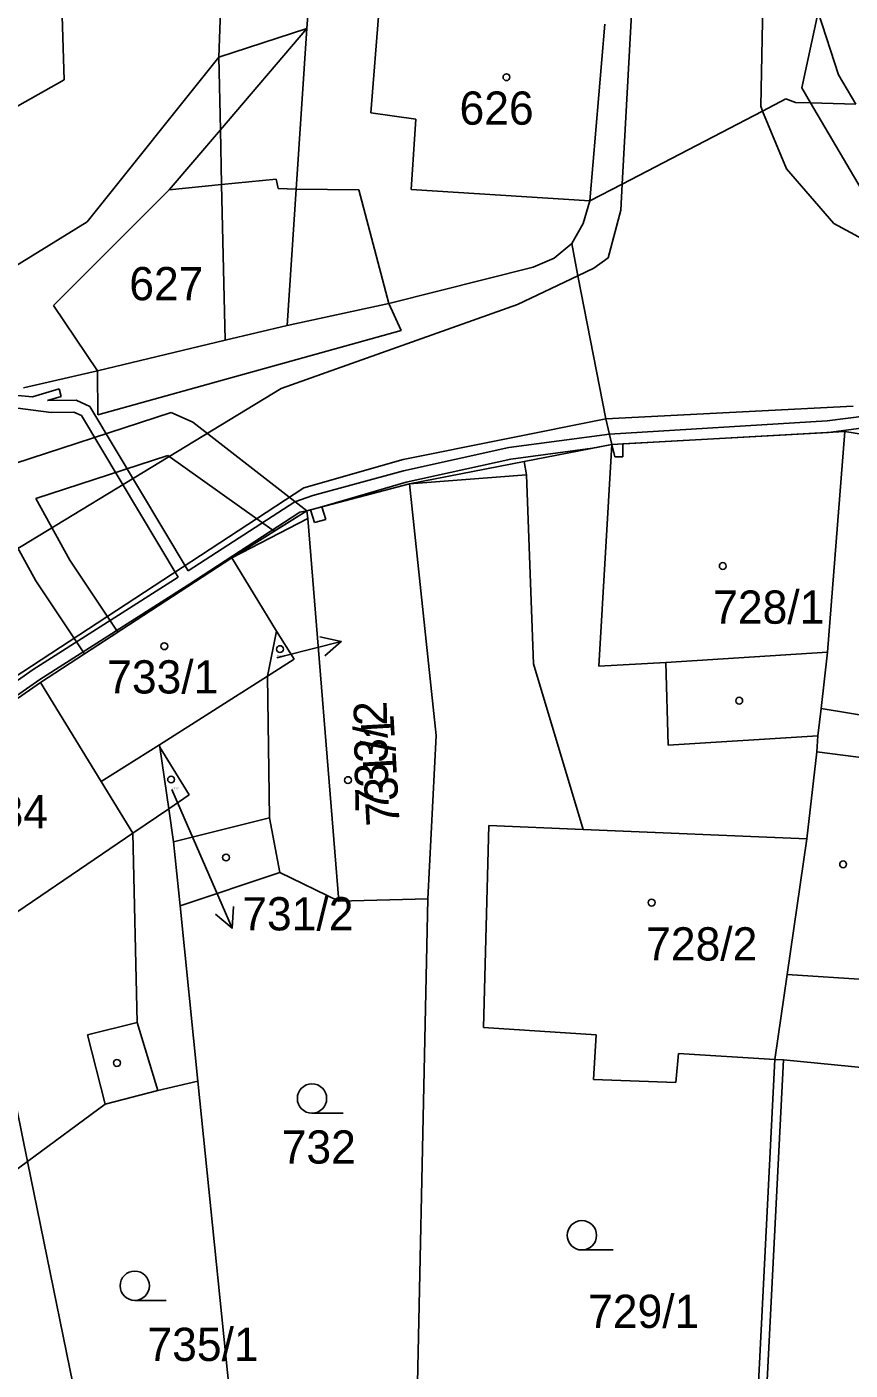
# Model space of a CAD drawing. Extents: x -785744 to -782822, y -1067550 to -1063910.
# Drawn here: x -783518.3 to -783476.2, y -1065747.7 to -1065679 of the extents above; entities that cross this region are included whole.
import ezdxf

# ---------------------------------------------------------------- set-up
doc = ezdxf.new("R2010")
doc.units = 0
for name, color, linetype in [('Hranice parcel', 7, 'Continuous'), ('Parcelní čísla', 7, 'Continuous'), ('Pop_ČP_popisy', 7, 'Continuous'), ('Vnitřní kresba', 7, 'Continuous'), ('Věcná břemena k části', 7, 'Continuous'), ('Značky budov', 7, 'Continuous'), ('Značky kultur', 7, 'Continuous')]:
    doc.layers.add(name, color=color, linetype=linetype)

msp = doc.modelspace()

# ---------------------------------------------------------------- linework, layer by layer
at = {"layer": 'Hranice parcel'}
for q in [(-783492.41, -1065711.55), (-783478.41, -1065720.5)]:
    msp.add_line((-783489.86, -1065720.03), q, dxfattribs=at)
for points in [[(-783517.06, -1065661.54), (-783516.43, -1065681.67)], [(-783508.51, -1065680.51), (-783507.83, -1065661.47)], [(-783504, -1065679.05), (-783503.43, -1065671.64)], [(-783489.53, -1065687.87), (-783488.76, -1065678.83)], [(-783477.83, -1065678.21), (-783476.79, -1065681.42)], [(-783508.51, -1065680.51), (-783504, -1065679.05)], [(-783508.43, -1065684.23), (-783504, -1065679.05)], [(-783515.25, -1065688.94), (-783508.51, -1065680.51)], [(-783476.79, -1065681.42), (-783475.91, -1065682.92)], [(-783520.15, -1065683.77), (-783516.43, -1065681.67)], [(-783480.68, -1065683.27), (-783479.49, -1065682.65)], [(-783479.49, -1065682.65), (-783479, -1065682.83)], [(-783479, -1065682.83), (-783478.23, -1065682.85)], [(-783478.23, -1065682.85), (-783475.91, -1065682.92)], [(-783487.87, -1065687.01), (-783480.68, -1065683.27)], [(-783511.05, -1065687.3), (-783508.43, -1065684.23)], [(-783511.05, -1065687.3), (-783508.37, -1065687.03)], [(-783508.37, -1065687.03), (-783505.58, -1065686.75)], [(-783505.58, -1065686.75), (-783505.47, -1065687.24)], [(-783489.53, -1065687.87), (-783487.87, -1065687.01)], [(-783516.96, -1065693.22), (-783511.05, -1065687.3)], [(-783505.47, -1065687.24), (-783504.55, -1065687.26)], [(-783504.55, -1065687.26), (-783501.35, -1065687.31)], [(-783501.35, -1065687.31), (-783499.8, -1065693.11)], [(-783489.86, -1065689.03), (-783489.53, -1065687.87)], [(-783521.36, -1065692.71), (-783515.25, -1065688.94)], [(-783490.45, -1065690.04), (-783489.86, -1065689.03)], [(-783491.35, -1065690.79), (-783490.45, -1065690.04)], [(-783490.45, -1065690.04), (-783490.13, -1065691.7)], [(-783492.42, -1065691.26), (-783491.35, -1065690.79)], [(-783499.8, -1065693.11), (-783492.42, -1065691.26)], [(-783490.13, -1065691.7), (-783488.71, -1065699.01)], [(-783516.96, -1065693.22), (-783514.71, -1065696.56)], [(-783499.8, -1065693.11), (-783499.17, -1065694.5)], [(-783514.7, -1065698.81), (-783499.17, -1065694.5)], [(-783514.71, -1065696.56), (-783514.7, -1065698.81)], [(-783488.71, -1065699.01), (-783488.39, -1065700.33)], [(-783488.39, -1065700.33), (-783476.47, -1065699.66)], [(-783477.36, -1065710.96), (-783476.47, -1065699.66)], [(-783476.47, -1065699.66), (-783462.71, -1065701.89)], [(-783492.89, -1065701.2), (-783488.39, -1065700.33)], [(-783498.75, -1065702.34), (-783492.89, -1065701.2)], [(-783492.89, -1065701.2), (-783492.76, -1065701.89)], [(-783492.76, -1065701.89), (-783492.41, -1065711.55)], [(-783504.01, -1065703.73), (-783498.75, -1065702.34)], [(-783498.75, -1065702.34), (-783497.38, -1065715.22)], [(-783507.85, -1065706.13), (-783504.01, -1065703.73)], [(-783517.64, -1065712.51), (-783507.85, -1065706.13)], [(-783507.85, -1065706.13), (-783505.55, -1065709.88)], [(-783505.95, -1065711.85), (-783505.55, -1065709.88)], [(-783505.55, -1065709.88), (-783504.66, -1065711.32)], [(-783477.69, -1065713.84), (-783477.36, -1065710.96)], [(-783506.01, -1065712.18), (-783504.66, -1065711.32)], [(-783525.83, -1065718.21), (-783517.64, -1065712.51)], [(-783517.64, -1065712.51), (-783514.53, -1065717.57)], [(-783511.55, -1065715.7), (-783506.01, -1065712.18)], [(-783506.01, -1065712.18), (-783505.95, -1065711.85)], [(-783477.69, -1065713.84), (-783477.86, -1065715.24)], [(-783497.81, -1065723.58), (-783497.38, -1065715.22)], [(-783477.86, -1065715.24), (-783477.9, -1065716.05)], [(-783511.55, -1065715.7), (-783511.53, -1065715.81)], [(-783511.53, -1065715.81), (-783510.02, -1065718.25)], [(-783511.53, -1065715.81), (-783511.07, -1065718.97)], [(-783478.41, -1065720.5), (-783477.9, -1065716.05)], [(-783514.53, -1065717.57), (-783512.91, -1065720.22)], [(-783511.07, -1065718.97), (-783510.02, -1065718.25)], [(-783511.07, -1065718.97), (-783510.83, -1065720.66)], [(-783494.69, -1065719.83), (-783494.97, -1065730.16)], [(-783494.69, -1065719.83), (-783489.86, -1065720.03)], [(-783512.91, -1065720.22), (-783512.69, -1065729.9)], [(-783510.83, -1065720.66), (-783510.49, -1065723.93)], [(-783479.42, -1065727.44), (-783478.41, -1065720.5)], [(-783510.49, -1065723.93), (-783505.38, -1065722.23)], [(-783505.38, -1065722.23), (-783502.36, -1065723.69)], [(-783510.49, -1065723.93), (-783509.58, -1065732.91)], [(-783502.36, -1065723.69), (-783497.81, -1065723.58)], [(-783498.52, -1065756.36), (-783497.81, -1065723.58)], [(-783520.57, -1065725.89), (-783518.29, -1065737.01)], [(-783480.05, -1065731.79), (-783479.42, -1065727.44)], [(-783512.69, -1065729.9), (-783511.63, -1065733.38)], [(-783494.97, -1065730.16), (-783489.19, -1065730.53)], [(-783489.19, -1065730.53), (-783489.34, -1065732.82)], [(-783485.12, -1065732.98), (-783484.98, -1065731.49)], [(-783484.98, -1065731.49), (-783480.05, -1065731.79)], [(-783481.11, -1065752.73), (-783480.05, -1065731.79)], [(-783480.05, -1065731.79), (-783479.62, -1065731.81)], [(-783479.62, -1065731.81), (-783472.49, -1065732.51)], [(-783511.63, -1065733.38), (-783509.58, -1065732.91)], [(-783509.58, -1065732.91), (-783507.03, -1065758.02)], [(-783489.34, -1065732.82), (-783485.12, -1065732.98)], [(-783514.32, -1065734.08), (-783511.63, -1065733.38)], [(-783518.29, -1065737.01), (-783514.32, -1065734.08)], [(-783524.37, -1065741.49), (-783518.29, -1065737.01)], [(-783518.29, -1065737.01), (-783515.14, -1065752.47)]]:
    msp.add_lwpolyline(points, dxfattribs=at)
at = {"layer": 'Pop_ČP_popisy'}
for p, q in [((-783505.15, -1065711.14), (-783502.241, -1065710.408)), ((-783509.02, -1065722.33), (-783507.826, -1065725.082))]:
    msp.add_line(p, q, dxfattribs=at)
for points in [[(-783503.332, -1065710.167), (-783502.241, -1065710.408), (-783503.088, -1065711.137)], [(-783505.54, -1065711.24), (-783505.15, -1065711.14)], [(-783510.91, -1065717.98), (-783509.02, -1065722.33)], [(-783507.765, -1065723.966), (-783507.826, -1065725.082), (-783508.683, -1065724.364)]]:
    msp.add_lwpolyline(points, dxfattribs=at)
at = {"layer": 'Vnitřní kresba'}
for p, q in [((-783477.36, -1065710.96), (-783485.64, -1065711.49)), ((-783485.64, -1065711.49), (-783489.07, -1065711.68)), ((-783485.52, -1065715.71), (-783485.64, -1065711.49)), ((-783477.86, -1065715.24), (-783485.52, -1065715.71))]:
    msp.add_line(p, q, dxfattribs=at)
for points in [[(-783487.87, -1065687.01), (-783485.3, -1065640.06)], [(-783480.78, -1065683.02), (-783480.49, -1065668.31)], [(-783500.73, -1065683.36), (-783500.3, -1065678)], [(-783478.68, -1065682.09), (-783477.83, -1065678.21)], [(-783504.55, -1065687.26), (-783504, -1065679.05)], [(-783508.51, -1065680.51), (-783508.43, -1065684.23)], [(-783478.68, -1065682.09), (-783478.23, -1065682.85)], [(-783478.23, -1065682.85), (-783475.07, -1065688.2)], [(-783500.73, -1065683.36), (-783498.42, -1065683.69)], [(-783480.78, -1065683.02), (-783480.68, -1065683.27)], [(-783480.68, -1065683.27), (-783479.46, -1065686.23)], [(-783508.43, -1065684.23), (-783508.37, -1065687.03)], [(-783498.66, -1065687.28), (-783498.42, -1065683.69)], [(-783479.46, -1065686.23), (-783477.04, -1065689.02)], [(-783508.37, -1065687.03), (-783508.19, -1065694.99)], [(-783487.94, -1065688.35), (-783487.87, -1065687.01)], [(-783505.01, -1065694.24), (-783504.55, -1065687.26)], [(-783498.66, -1065687.28), (-783489.53, -1065687.87)], [(-783488.58, -1065690.78), (-783487.94, -1065688.35)], [(-783477.04, -1065689.02), (-783470.06, -1065692.79)], [(-783489.31, -1065691.31), (-783488.58, -1065690.78)], [(-783493.22, -1065693.16), (-783490.13, -1065691.7)], [(-783490.13, -1065691.7), (-783489.31, -1065691.31)], [(-783505.31, -1065697.47), (-783493.22, -1065693.16)], [(-783505.01, -1065694.24), (-783499.8, -1065693.11)], [(-783508.19, -1065694.99), (-783505.01, -1065694.24)], [(-783514.71, -1065696.56), (-783508.19, -1065694.99)], [(-783518.51, -1065697.44), (-783514.71, -1065696.56)], [(-783524.43, -1065709.07), (-783505.31, -1065697.47)], [(-783488.71, -1065699.01), (-783476.04, -1065698.37)], [(-783499.07, -1065701.09), (-783488.71, -1065699.01)], [(-783489.07, -1065711.68), (-783488.39, -1065700.33)], [(-783504.16, -1065702.54), (-783499.07, -1065701.09)], [(-783498.75, -1065702.34), (-783492.76, -1065701.89)], [(-783527.2, -1065717.63), (-783504.16, -1065702.54)], [(-783507.85, -1065706.13), (-783503.96, -1065704.12)], [(-783504.01, -1065703.73), (-783503.96, -1065704.12)], [(-783503.96, -1065704.12), (-783502.36, -1065723.69)], [(-783506.01, -1065712.18), (-783505.92, -1065719.43)], [(-783477.69, -1065713.84), (-783470.85, -1065714.97)], [(-783514.53, -1065717.57), (-783511.55, -1065715.7)], [(-783477.9, -1065716.05), (-783473.91, -1065716.56)], [(-783512.91, -1065720.22), (-783511.07, -1065718.97)], [(-783510.83, -1065720.66), (-783505.92, -1065719.43)], [(-783505.92, -1065719.43), (-783505.38, -1065722.23)], [(-783520.78, -1065725.57), (-783512.91, -1065720.22)], [(-783479.42, -1065727.44), (-783475.22, -1065727.72)], [(-783515.22, -1065730.53), (-783512.69, -1065729.9)], [(-783515.22, -1065730.53), (-783514.32, -1065734.08)], [(-783480.71, -1065753.23), (-783479.62, -1065731.81)]]:
    msp.add_lwpolyline(points, dxfattribs=at)
at = {"layer": 'Věcná břemena k části'}
for points in [[(-783518.04, -1065697.89), (-783519.36, -1065697.78)], [(-783516.68, -1065697.49), (-783518.04, -1065697.89)], [(-783517.27, -1065698.08), (-783516.57, -1065697.87)], [(-783515.81, -1065698.07), (-783517.27, -1065698.08)], [(-783516.57, -1065697.87), (-783516.68, -1065697.49)], [(-783515.11, -1065698.39), (-783515.81, -1065698.07)], [(-783510.94, -1065698.69), (-783519.74, -1065701.56)], [(-783519.32, -1065698.4), (-783517.09, -1065698.7)], [(-783517.09, -1065698.7), (-783515.93, -1065698.67)], [(-783515.93, -1065698.67), (-783515.53, -1065698.85)], [(-783510.08, -1065706.79), (-783515.11, -1065698.39)], [(-783509.83, -1065699.19), (-783510.94, -1065698.69)], [(-783515.53, -1065698.85), (-783510.59, -1065707.12)], [(-783504.01, -1065703.73), (-783509.83, -1065699.19)], [(-783477.37, -1065699.12), (-783488.52, -1065699.8)], [(-783475.37, -1065698.86), (-783477.37, -1065699.12)], [(-783477.31, -1065699.71), (-783475.39, -1065699.46)], [(-783488.52, -1065699.8), (-783493.66, -1065700.48)], [(-783487.83, -1065700.3), (-783477.31, -1065699.71)], [(-783493.66, -1065700.48), (-783499.06, -1065701.68)], [(-783493.56, -1065701.08), (-783489.38, -1065700.52)], [(-783489.38, -1065700.52), (-783488.39, -1065700.33)], [(-783488.39, -1065700.33), (-783487.83, -1065700.3)], [(-783487.83, -1065700.3), (-783488.39, -1065700.33)], [(-783488.39, -1065700.33), (-783488.24, -1065700.97)], [(-783487.83, -1065700.96), (-783487.83, -1065700.3)], [(-783517.88, -1065703.1), (-783511.11, -1065700.89)], [(-783511.11, -1065700.89), (-783505.68, -1065704.77)], [(-783498.92, -1065702.26), (-783493.56, -1065701.08)], [(-783488.24, -1065700.97), (-783487.83, -1065700.96)], [(-783499.06, -1065701.68), (-783503.7, -1065702.94)], [(-783503.23, -1065703.52), (-783498.92, -1065702.26)], [(-783516.13, -1065706.25), (-783517.88, -1065703.1)], [(-783504.62, -1065703.26), (-783510.08, -1065706.79)], [(-783503.7, -1065702.94), (-783504.62, -1065703.26)], [(-783503.81, -1065703.68), (-783503.23, -1065703.52)], [(-783503.23, -1065703.52), (-783503.81, -1065703.68)], [(-783503.03, -1065704.17), (-783503.23, -1065703.52)], [(-783519.8, -1065703.83), (-783517.87, -1065707.31)], [(-783510.1, -1065707.52), (-783504.36, -1065703.8)], [(-783505.68, -1065704.77), (-783504.01, -1065703.73)], [(-783504.36, -1065703.8), (-783504.01, -1065703.73)], [(-783504.01, -1065703.73), (-783503.81, -1065703.68)], [(-783503.81, -1065703.68), (-783503.61, -1065704.32)], [(-783503.61, -1065704.32), (-783503.03, -1065704.17)], [(-783513.68, -1065709.93), (-783516.13, -1065706.25)], [(-783510.59, -1065707.12), (-783518, -1065711.85)], [(-783517.87, -1065707.31), (-783515.38, -1065711.04)], [(-783517.66, -1065712.35), (-783510.1, -1065707.52)], [(-783515.38, -1065711.04), (-783513.68, -1065709.93)], [(-783518, -1065711.85), (-783524.15, -1065716.14)], [(-783523.67, -1065716.55), (-783517.66, -1065712.35)]]:
    msp.add_lwpolyline(points, dxfattribs=at)
at = {"layer": 'Značky budov'}
for centre in [(-783493.79, -1065681.54), (-783482.72, -1065706.55), (-783511.3, -1065710.65), (-783505.38, -1065710.8), (-783481.88, -1065713.44), (-783510.95, -1065717.47), (-783501.9, -1065717.5), (-783508.14, -1065721.46), (-783476.56, -1065721.81), (-783486.36, -1065723.77), (-783513.72, -1065731.97)]:
    msp.add_circle(centre, 0.175, dxfattribs=at)
at = {"layer": 'Značky kultur'}
for p, q in [((-783503.74, -1065734.54), (-783502.14, -1065734.54)), ((-783489.93, -1065741.54), (-783488.33, -1065741.54)), ((-783512.81, -1065744.12), (-783511.21, -1065744.12))]:
    msp.add_line(p, q, dxfattribs=at)
for centre in [(-783503.74, -1065733.79), (-783489.93, -1065740.79), (-783512.81, -1065743.37)]:
    msp.add_circle(centre, 0.75, dxfattribs=at)

# ---------------------------------------------------------------- texts
at = {"layer": 'Parcelní čísla'}
for s, height, p in [('626', 1.7, (-783496.19, -1065683.97)), ('627', 1.7, (-783513.09, -1065692.95)), ('728/1', 1.7, (-783483.21, -1065709.5)), ('733/2', 0.1, (-783505.54, -1065711.24)), ('733/1', 1.7, (-783514.22, -1065713.07)), ('731/2', 0.1, (-783510.91, -1065717.98)), ('734', 1.7, (-783521.04, -1065719.96)), ('728/2', 1.7, (-783486.64, -1065726.73)), ('732', 1.7, (-783505.29, -1065737.12)), ('729/1', 1.7, (-783489.61, -1065745.53)), ('735/1', 1.7, (-783512.16, -1065747.22))]:
    msp.add_text(s, height=height, dxfattribs=at).set_placement(p)
msp.add_text('731/1', height=1.7, rotation=93.2103, dxfattribs=at).set_placement((-783499.25, -1065719.8))
at = {"layer": 'Pop_ČP_popisy'}
msp.add_text('733/2', height=1.7, rotation=91.05444, dxfattribs=at).set_placement((-783499.812, -1065719.134))
msp.add_text('731/2', height=1.7, dxfattribs=at).set_placement((-783507.307, -1065725.19))

doc.saveas('drawing.dxf')
